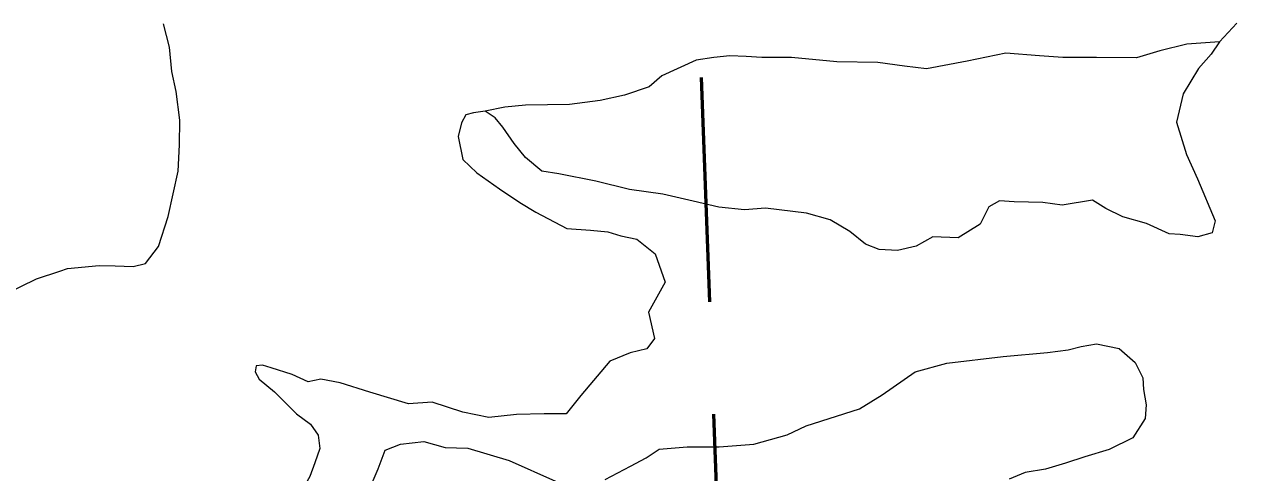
# Model space of a CAD drawing. Extents: x -1643653 to 4543381, y 1624270 to 13878484.
# Drawn here: x 757147 to 760390, y 8937556 to 8938753 of the extents above; entities that cross this region are included whole.
import ezdxf

# ---------------------------------------------------------------- set-up
doc = ezdxf.new("R2010")
doc.units = 0
doc.header["$LTSCALE"] = 200
doc.linetypes.add('MEDIUM_DASHED', pattern=[4.5, 3, -1.5])
for name, color, linetype, lineweight in [('1', 7, 'Continuous', 13), ('27', 7, 'Continuous', 53), ('29', 7, 'Continuous', 13)]:
    doc.layers.add(name, color=color, linetype=linetype, lineweight=lineweight)

msp = doc.modelspace()

# ---------------------------------------------------------------- linework, layer by layer
at = {"layer": '1', "lineweight": 25}
msp.add_spline([(814781, 9009175.5), (814787.2, 9009173.4), (814796.9, 9009173.4), (814799.4, 9009172.4), (814805.1, 9009174.5), (814805.6, 9009176.5), (814811.7, 9009179.5), (814811.7, 9009179.5), (814801.5, 9009181), (814790.7, 9009181.5), (814784.1, 9009183.1), (814777.4, 9009185.1), (814778.4, 9009175.5)], degree=3, dxfattribs=at)
at = {"layer": '27', "linetype": 'MEDIUM_DASHED'}
msp.add_lwpolyline([(757256.9, 8933270.8), (759043.1, 8936212.7), (758845.6, 8941627.9)], dxfattribs=at)
at = {"layer": '29'}
for points in [[(757242.6, 8938094), (757262.5, 8938100.4), (757347.5, 8938108.7), (757389.9, 8938107.8), (757438.1, 8938106.2), (757471.1, 8938113.8), (757505.5, 8938159.2), (757531.4, 8938239.9), (757557.8, 8938361), (757562.1, 8938430.9), (757562.7, 8938496.8), (757552.7, 8938573.7), (757541.1, 8938627), (757534.8, 8938691.5), (757519.2, 8938753.9)], [(760384.4, 8938756), (760338.6, 8938705.5), (760316.5, 8938673.2), (760282.6, 8938634.9), (760241.4, 8938567.2), (760223.7, 8938491.9), (760250, 8938404.9), (760279.5, 8938340.1), (760326.6, 8938228.3), (760319.2, 8938196), (760280.9, 8938185.7), (760233.8, 8938191.6), (760204.3, 8938193.1), (760143.9, 8938221), (760080.6, 8938238.7), (760035, 8938260.7), (759999.6, 8938282.8), (759918.6, 8938269.5), (759867, 8938276.9), (759790.4, 8938278.4), (759750.7, 8938281.3), (759722.7, 8938265.1), (759699.6, 8938219.1), (759640.6, 8938182.4), (759572.9, 8938185.3), (759528.7, 8938160.3), (759478.6, 8938148.5), (759430, 8938151.5), (759393.2, 8938166.2), (759351.9, 8938200), (759298.9, 8938230.9), (759235.6, 8938248.6), (759126.6, 8938261.8), (759070.6, 8938257.4), (759001.4, 8938264.7), (758933.6, 8938280.9), (758851.9, 8938298.9), (758763.6, 8938312.1), (758673.7, 8938334.2), (758575, 8938353.3), (758529.4, 8938360.7), (758485.2, 8938397.4), (758455.7, 8938434.2), (758424.8, 8938478.3), (758404.2, 8938503.3), (758377.7, 8938521), (758346.7, 8938516.6), (758326.1, 8938510.7), (758314.3, 8938490.1), (758305.5, 8938453.3), (758318.7, 8938391.6), (758355.6, 8938356.3), (758416, 8938313.6), (758470.5, 8938276.8), (758513.5, 8938251.5), (758596, 8938207.4), (758659.3, 8938202.9), (758705, 8938198.5), (758740.3, 8938188.2), (758783.1, 8938179.4), (758831.7, 8938139.7), (758858.2, 8938063.9), (758814, 8937984.4), (758830.2, 8937913.8), (758809.6, 8937885.9), (758765.4, 8937875.6), (758710.9, 8937853.5), (758633.7, 8937761.4), (758593.9, 8937712.8), (758535, 8937712.8), (758461.4, 8937711.4), (758387.7, 8937702.6), (758318.5, 8937717.3), (758236, 8937743.7), (758173.4, 8937739.5), (758070.3, 8937770.4), (757990.8, 8937795.4), (757939.2, 8937805.7), (757905.3, 8937798.4), (757862.6, 8937817.5), (757806.7, 8937835.2), (757783.1, 8937842.5), (757766.9, 8937841), (757763.9, 8937824.8), (757774.2, 8937805.7)], [(760384.4, 8938756), (760338.6, 8938705.5), (760316.5, 8938673.2), (760282.6, 8938634.9), (760241.4, 8938567.2), (760223.7, 8938491.9), (760250, 8938404.9), (760279.5, 8938340.1), (760326.6, 8938228.3), (760319.2, 8938196), (760280.9, 8938185.7), (760233.8, 8938191.6), (760204.3, 8938193.1), (760143.9, 8938221), (760080.6, 8938238.7), (760035, 8938260.7), (759999.6, 8938282.8), (759918.6, 8938269.5), (759867, 8938276.9), (759790.4, 8938278.4), (759750.7, 8938281.3), (759722.7, 8938265.1), (759699.6, 8938219.1), (759640.6, 8938182.4), (759572.9, 8938185.3), (759528.7, 8938160.3), (759478.6, 8938148.5), (759430, 8938151.5), (759393.2, 8938166.2), (759351.9, 8938200), (759298.9, 8938230.9), (759235.6, 8938248.6), (759126.6, 8938261.8), (759070.6, 8938257.4), (759001.4, 8938264.7), (758933.6, 8938280.9), (758851.9, 8938298.9), (758763.6, 8938312.1), (758673.7, 8938334.2), (758575, 8938353.3), (758529.4, 8938360.7), (758485.2, 8938397.4), (758455.7, 8938434.2), (758424.8, 8938478.3), (758404.2, 8938503.3), (758377.7, 8938521), (758346.7, 8938516.6), (758326.1, 8938510.7), (758314.3, 8938490.1), (758305.5, 8938453.3), (758318.7, 8938391.6), (758355.6, 8938356.3), (758416, 8938313.6), (758470.5, 8938276.8), (758513.5, 8938251.5), (758596, 8938207.4), (758659.3, 8938202.9), (758705, 8938198.5), (758740.3, 8938188.2), (758783.1, 8938179.4), (758831.7, 8938139.7), (758858.2, 8938063.9), (758814, 8937984.4), (758830.2, 8937913.8), (758809.6, 8937885.9), (758765.4, 8937875.6), (758710.9, 8937853.5), (758633.7, 8937761.4), (758593.9, 8937712.8), (758535, 8937712.8), (758461.4, 8937711.4), (758387.7, 8937702.6), (758318.5, 8937717.3), (758236, 8937743.7), (758173.4, 8937739.5), (758070.3, 8937770.4), (757990.8, 8937795.4), (757939.2, 8937805.7), (757905.3, 8937798.4), (757862.6, 8937817.5), (757806.7, 8937835.2), (757783.1, 8937842.5), (757766.9, 8937841), (757763.9, 8937824.8), (757774.2, 8937805.7)], [(760338.6, 8938705.5), (760251.7, 8938699.6), (760179.2, 8938682), (760117.3, 8938662.9), (760009.8, 8938664.3), (759919.9, 8938664.3), (759858.1, 8938668.7), (759768.2, 8938676.1), (759665.1, 8938654), (759556.1, 8938633.4), (759497.2, 8938640.8), (759426.5, 8938651.1), (759316.6, 8938652.3), (759195.8, 8938664.1), (759116.2, 8938664.1), (759075, 8938667), (759030.8, 8938668.5), (758988.1, 8938664.1), (758941, 8938656.7), (758849.7, 8938615.5), (758815.8, 8938586.1), (758750.1, 8938563.9), (758685.3, 8938549.2), (758602.8, 8938538.9), (758485.2, 8938537.2), (758430.7, 8938531.3), (758377.7, 8938521)], [(757098.2, 8938033.4), (757180, 8938073.6), (757242.6, 8938094)], [(758698.7, 8937537.7), (758765.5, 8937573.1), (758808.2, 8937595.2), (758842.1, 8937618.7), (758917.2, 8937624.6), (759002.6, 8937624.6), (759095.4, 8937631.9), (759183.8, 8937656.9), (759235.3, 8937680.5), (759377.5, 8937726.3), (759437.9, 8937763.1), (759526.3, 8937824.9), (759610.3, 8937848.4), (759760.5, 8937866.1), (759878.9, 8937876.5), (759934.9, 8937883.9), (759968.8, 8937892.7), (760010, 8937900), (760070.4, 8937886.8), (760113.1, 8937850), (760133.6, 8937808.8), (760135.5, 8937778.1), (760142.6, 8937736.8), (760139.7, 8937700), (760107.2, 8937648.5), (760043.9, 8937617.6), (759978.8, 8937597.6), (759927.2, 8937581.4), (759874.2, 8937565.3), (759819.7, 8937556.4), (759777, 8937538.8)], [(758698.7, 8937537.7), (758765.5, 8937573.1), (758808.2, 8937595.2), (758842.1, 8937618.7), (758917.2, 8937624.6), (759002.6, 8937624.6), (759095.4, 8937631.9), (759183.8, 8937656.9), (759235.3, 8937680.5), (759377.5, 8937726.3), (759437.9, 8937763.1), (759526.3, 8937824.9), (759610.3, 8937848.4), (759760.5, 8937866.1), (759878.9, 8937876.5), (759934.9, 8937883.9), (759968.8, 8937892.7), (760010, 8937900), (760070.4, 8937886.8), (760113.1, 8937850), (760133.6, 8937808.8), (760135.5, 8937778.1), (760142.6, 8937736.8), (760139.7, 8937700), (760107.2, 8937648.5), (760043.9, 8937617.6), (759978.8, 8937597.6), (759927.2, 8937581.4), (759874.2, 8937565.3), (759819.7, 8937556.4), (759777, 8937538.8)], [(757774.2, 8937805.7), (757815.5, 8937771.9), (757874.4, 8937713.1), (757911.2, 8937685.1), (757931.8, 8937655.7), (757931.8, 8937655.7), (757931.8, 8937655.7)], [(757774.2, 8937805.7), (757815.5, 8937771.9), (757874.4, 8937713.1), (757911.2, 8937685.1), (757931.8, 8937655.7), (757931.8, 8937655.7), (757931.8, 8937655.7)], [(757931.8, 8937655.7), (757936.3, 8937620.4), (757923, 8937582.2), (757909.8, 8937545.4), (757883.2, 8937498.3), (757858.5, 8937465.6), (757845.4, 8937448.3)], [(757931.8, 8937655.7), (757936.3, 8937620.4), (757923, 8937582.2), (757909.8, 8937545.4), (757883.2, 8937498.3), (757858.5, 8937465.6)], [(758076.3, 8937528.6), (758091.8, 8937565.7), (758111, 8937615.7), (758152.2, 8937631.9), (758214.1, 8937639.2), (758271.5, 8937623.1), (758331.9, 8937621.6), (758442.4, 8937587.8), (758566.1, 8937533.3)], [(758076.3, 8937528.6), (758091.8, 8937565.7), (758111, 8937615.7), (758152.2, 8937631.9), (758214.1, 8937639.2), (758271.5, 8937623.1), (758331.9, 8937621.6), (758442.4, 8937587.8), (758566.1, 8937533.3)]]:
    msp.add_lwpolyline(points, dxfattribs=at)

doc.saveas('drawing.dxf')
